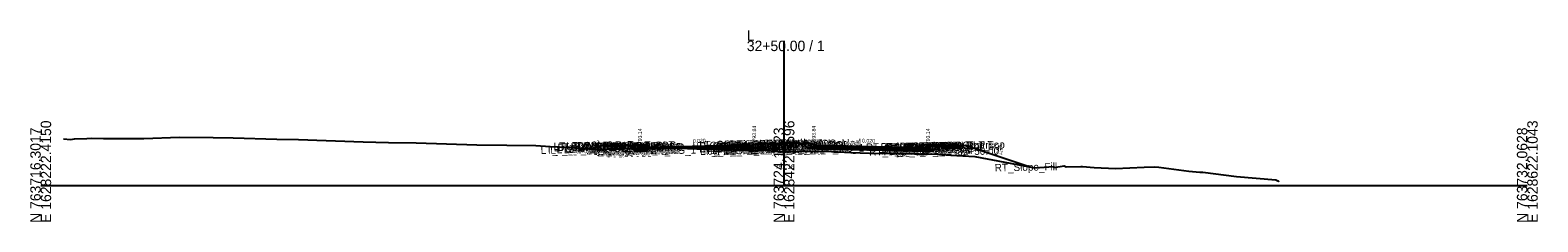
# Model space of a CAD drawing. Extents: x -26 to 4403, y -510 to 9556.
# Drawn here: x 1997.2 to 2402.8, y 2490.3 to 2541.7 of the extents above; entities that cross this region are included whole.
import ezdxf

# ---------------------------------------------------------------- set-up
doc = ezdxf.new("R2010")
doc.units = 0
for name, color, linetype in [('Default', 7, 'Continuous'), ('Exist CMT Pavement', 7, 'Continuous'), ('Exist Cross Section Cell', 7, 'Continuous'), ('Exist XS Center Line Elevation Label', 7, 'Continuous'), ('Exist XS Ground Line', 7, 'Continuous'), ('Prop CMT Conc Surface', 7, 'Continuous'), ('Prop CMT Concrete Structures', 7, 'Continuous'), ('Prop CMT Pvmt Course 1', 7, 'Continuous'), ('Prop CMT Pvmt Course 1 CG', 7, 'Continuous'), ('Prop CMT Pvmt Course 2', 7, 'Continuous'), ('Prop CMT Pvmt Course 2 Wedge', 7, 'Continuous'), ('Prop CMT Pvmt Course 3', 7, 'Continuous'), ('Prop CMT Pvmt Course 3 Wedge', 7, 'Continuous'), ('Prop CMT Pvmt Surface', 7, 'Continuous'), ('Prop CMT Slope Grass', 7, 'Continuous'), ('Prop CMT Subgrade Earthwork', 7, 'Continuous'), ('Prop XS Hydro Elevations', 7, 'Continuous'), ('Prop XS SE Text', 7, 'Continuous'), ('Prop XS Side Slope Text', 7, 'Continuous'), ('Scratch_Level_0', 7, 'Continuous')]:
    doc.layers.add(name, color=color, linetype=linetype)

msp = doc.modelspace()

# ---------------------------------------------------------------- linework, layer by layer
at = {"layer": 'Exist CMT Pavement'}
msp.add_lwpolyline([(2163.26, 2509.96), (2167.28, 2510), (2171.43, 2510.04), (2179.19, 2509.82), (2190.83, 2509.5)], dxfattribs=at)
at = {"layer": 'Exist Cross Section Cell'}
for p, q in [((2200, 2500), (2200, 2538.9)), ((2000, 2500), (2200, 2500)), ((2200, 2500), (2400, 2500))]:
    msp.add_line(p, q, dxfattribs=at)
at = {"layer": 'Exist XS Ground Line'}
msp.add_lwpolyline([(2006.17, 2512.52), (2008.04, 2512.37), (2009.11, 2512.57), (2012.42, 2512.68), (2013.69, 2512.72), (2016.85, 2512.67), (2026.47, 2512.64), (2027.14, 2512.65), (2027.77, 2512.65), (2037.3, 2512.97), (2046.44, 2512.93), (2051.81, 2512.81), (2063.49, 2512.5), (2069.35, 2512.37), (2086.75, 2511.72), (2093.55, 2511.62), (2101.02, 2511.45), (2117.31, 2510.93), (2125.39, 2510.82), (2133.26, 2510.75), (2137.05, 2510.54), (2142.85, 2510.21), (2149.21, 2509.78), (2156.25, 2509.88), (2161.21, 2509.94), (2167.28, 2510), (2171.43, 2510.04), (2179.19, 2509.82), (2190.83, 2509.5), (2191.84, 2509.41), (2192.72, 2509.32), (2193.31, 2509.76), (2194.52, 2509.61), (2197.16, 2509.23), (2198.47, 2509.17), (2200, 2509.16), (2202.96, 2509.14), (2203.44, 2509.14), (2206.27, 2509.3), (2208.47, 2509.19), (2210.19, 2509.21), (2211, 2509.21), (2217.99, 2508.93), (2223.01, 2508.69), (2241.23, 2508.45), (2244.93, 2508.21), (2251.33, 2507.85), (2267.51, 2504.76), (2272.47, 2505.12), (2272.58, 2504.89), (2275.37, 2505.31), (2275.95, 2505.06), (2279.87, 2505.12), (2280.35, 2505.16), (2283.46, 2504.86), (2289.24, 2504.57), (2293.03, 2504.79), (2296.94, 2504.98), (2299.67, 2505.09), (2300.84, 2504.93), (2308.94, 2503.91), (2311.89, 2503.61), (2312.71, 2503.6), (2321.78, 2502.47), (2332.36, 2501.52), (2333.07, 2501.22), (2333.22, 2501.33)], dxfattribs=at)
at = {"layer": 'Prop CMT Conc Surface'}
for points in [[(2191.25, 2510.82), (2192, 2510.84), (2192, 2511), (2192.76, 2511.25)], [(2208.75, 2510.82), (2208, 2510.84), (2208, 2511), (2207.24, 2511.25)], [(2156.75, 2510.73), (2151.75, 2510.83)], [(2161.25, 2510.14), (2161.25, 2510.64), (2160.75, 2510.64)], [(2163.25, 2510.26), (2161.25, 2510.14)], [(2236.75, 2510.26), (2238.75, 2510.14)], [(2238.75, 2510.14), (2238.75, 2510.64), (2239.25, 2510.64)], [(2243.25, 2510.73), (2248.25, 2510.83)]]:
    msp.add_lwpolyline(points, dxfattribs=at)
at = {"layer": 'Prop CMT Concrete Structures'}
for points in [[(2191.25, 2510.82), (2192, 2510.84), (2192, 2511), (2192.76, 2511.25)], [(2192.76, 2511.25), (2192.76, 2510.27)], [(2208.75, 2510.82), (2208, 2510.84), (2208, 2511), (2207.24, 2511.25)], [(2207.24, 2511.25), (2207.24, 2510.27)], [(2151.75, 2510.5), (2151.75, 2510.83)], [(2151.75, 2510.83), (2156.75, 2510.73)], [(2156.75, 2510.4), (2151.75, 2510.5)], [(2156.75, 2510.73), (2156.75, 2510.4)], [(2163.25, 2510.26), (2161.25, 2510.14), (2161.25, 2510.64), (2160.75, 2510.64)], [(2160.75, 2510.64), (2160.75, 2509.63), (2163.25, 2509.68)], [(2163.25, 2509.68), (2163.25, 2510.26)], [(2191.25, 2510.24), (2191.25, 2510.82)], [(2192.76, 2510.27), (2191.25, 2510.24)], [(2207.24, 2510.27), (2208.75, 2510.24)], [(2208.75, 2510.24), (2208.75, 2510.82)], [(2236.75, 2510.26), (2238.75, 2510.14), (2238.75, 2510.64), (2239.25, 2510.64)], [(2239.25, 2510.64), (2239.25, 2509.63), (2236.75, 2509.68)], [(2236.75, 2509.68), (2236.75, 2510.26)], [(2248.25, 2510.83), (2243.25, 2510.73)], [(2243.25, 2510.73), (2243.25, 2510.4)], [(2243.25, 2510.4), (2248.25, 2510.5)], [(2248.25, 2510.5), (2248.25, 2510.83)]]:
    msp.add_lwpolyline(points, dxfattribs=at)
at = {"layer": 'Prop CMT Pvmt Course 1'}
for points in [[(2191.25, 2510.82), (2163.25, 2510.26)], [(2163.25, 2510.01), (2190.83, 2510.56), (2191.25, 2510.57)], [(2163.25, 2510.26), (2163.25, 2510.01), (2163.25, 2510.01)], [(2191.25, 2510.57), (2191.25, 2510.82)], [(2208.75, 2510.82), (2236.75, 2510.26)], [(2208.75, 2510.57), (2208.75, 2510.82)], [(2236.75, 2510.01), (2208.75, 2510.57)], [(2208.75, 2510.57), (2208.75, 2510.57), (2208.75, 2510.57)], [(2236.75, 2510.26), (2236.75, 2510.01)]]:
    msp.add_lwpolyline(points, dxfattribs=at)
at = {"layer": 'Prop CMT Pvmt Course 1 CG'}
for points in [[(2163.25, 2509.68), (2160.25, 2509.62), (2159.91, 2509.28)], [(2159.91, 2509.28), (2163.25, 2509.34)], [(2163.25, 2509.34), (2163.25, 2509.68)], [(2191.25, 2510.24), (2193.26, 2510.28), (2193.59, 2509.95)], [(2191.25, 2509.9), (2191.25, 2510.24)], [(2193.59, 2509.95), (2191.25, 2509.9)], [(2208.75, 2510.24), (2206.74, 2510.28), (2206.41, 2509.95)], [(2206.41, 2509.95), (2208.75, 2509.9)], [(2208.75, 2509.9), (2208.75, 2510.24)], [(2236.75, 2509.68), (2239.75, 2509.62), (2240.09, 2509.28)], [(2236.75, 2509.34), (2236.75, 2509.68)], [(2240.09, 2509.28), (2236.75, 2509.34)]]:
    msp.add_lwpolyline(points, dxfattribs=at)
at = {"layer": 'Prop CMT Pvmt Course 2'}
for points in [[(2163.25, 2509.68), (2163.25, 2509.68), (2163.25, 2510.01), (2163.25, 2510.01)], [(2163.25, 2510.01), (2163.25, 2509.68)], [(2191.25, 2510.57), (2190.83, 2510.56)], [(2190.83, 2510.56), (2190.83, 2510.23)], [(2190.83, 2510.23), (2191.25, 2510.24)], [(2191.25, 2510.24), (2191.25, 2510.57)], [(2208.75, 2510.24), (2208.75, 2510.57)], [(2208.75, 2510.57), (2236.75, 2510.01)], [(2236.75, 2509.68), (2208.75, 2510.24)], [(2236.75, 2510.01), (2236.75, 2509.68)]]:
    msp.add_lwpolyline(points, dxfattribs=at)
at = {"layer": 'Prop CMT Pvmt Course 2 Wedge'}
for points in [[(2163.25, 2510.01), (2167.28, 2510.09), (2171.43, 2510.17), (2179.19, 2510.33), (2190.83, 2510.56)], [(2163.25, 2509.96), (2163.25, 2510.01)], [(2190.83, 2510.23), (2179.19, 2510), (2175.52, 2509.92), (2171.43, 2510.04), (2167.28, 2510), (2163.26, 2509.96)], [(2190.83, 2510.56), (2190.83, 2510.23)]]:
    msp.add_lwpolyline(points, dxfattribs=at)
at = {"layer": 'Prop CMT Pvmt Course 3'}
for points in [[(2163.25, 2509.68), (2163.25, 2509.68), (2163.25, 2509.34), (2163.25, 2509.34)], [(2163.25, 2509.34), (2163.25, 2509.68)], [(2191.25, 2510.24), (2190.83, 2510.23)], [(2190.83, 2510.23), (2190.83, 2509.9)], [(2190.83, 2509.9), (2191.25, 2509.9)], [(2191.25, 2509.9), (2191.25, 2510.24)], [(2208.75, 2510.24), (2236.75, 2509.68)], [(2208.75, 2509.9), (2208.75, 2510.24)], [(2236.75, 2509.34), (2208.75, 2509.9)], [(2236.75, 2509.68), (2236.75, 2509.34)]]:
    msp.add_lwpolyline(points, dxfattribs=at)
at = {"layer": 'Prop CMT Pvmt Course 3 Wedge'}
for points in [[(2175.52, 2509.92), (2179.19, 2510)], [(2190.83, 2509.5), (2179.19, 2509.82), (2175.52, 2509.92)], [(2179.19, 2510), (2190.83, 2510.23)], [(2190.83, 2510.23), (2190.83, 2509.5)]]:
    msp.add_lwpolyline(points, dxfattribs=at)
at = {"layer": 'Prop CMT Pvmt Surface'}
for points in [[(2191.25, 2510.82), (2163.25, 2510.26)], [(2208.75, 2510.82), (2236.75, 2510.26)]]:
    msp.add_lwpolyline(points, dxfattribs=at)
at = {"layer": 'Prop CMT Slope Grass'}
for points in [[(2192.76, 2511.25), (2200, 2511.4)], [(2207.24, 2511.25), (2200, 2511.4)], [(2160.75, 2510.64), (2151.25, 2510.83), (2148.29, 2509.85)], [(2239.25, 2510.64), (2248.75, 2510.83), (2266.22, 2505.01)]]:
    msp.add_lwpolyline(points, dxfattribs=at)
at = {"layer": 'Prop CMT Subgrade Earthwork'}
for points in [[(2194.93, 2511.3), (2193.59, 2509.95)], [(2205.07, 2511.3), (2206.41, 2509.95)], [(2163.25, 2509.34), (2159.91, 2509.28), (2158.5, 2510.69)], [(2163.25, 2509.34), (2163.26, 2509.96)], [(2163.25, 2509.34), (2163.25, 2509.68)], [(2163.25, 2509.34), (2163.25, 2509.34)], [(2163.25, 2509.34), (2163.25, 2509.34)], [(2191.25, 2509.9), (2190.83, 2509.9)], [(2190.83, 2509.9), (2190.83, 2509.5)], [(2193.59, 2509.95), (2191.25, 2509.9)], [(2191.25, 2509.9), (2191.25, 2509.9)], [(2206.41, 2509.95), (2208.75, 2509.9)], [(2208.75, 2509.9), (2236.75, 2509.34)], [(2208.75, 2509.9), (2208.75, 2509.9)], [(2208.75, 2509.9), (2208.75, 2509.9)], [(2236.75, 2509.34), (2240.09, 2509.28), (2241.5, 2510.69)], [(2236.75, 2509.34), (2236.75, 2509.34)]]:
    msp.add_lwpolyline(points, dxfattribs=at)

# ---------------------------------------------------------------- texts
at = {"layer": 'Default'}
msp.add_text('-', height=0.0001, dxfattribs=at).set_placement((2000, 2500))
at = {"layer": 'Exist Cross Section Cell'}
for s, p in [('L', (2190, 2538.9)), ('32+50.00 / 1', (2190, 2536.1))]:
    msp.add_text(s, height=2.8, dxfattribs=at).set_placement(p)
for s, p in [('N 763716.3017', (2000, 2490)), ('E 1628222.4150', (2002.8, 2490)), ('N 763724.1823', (2200, 2490)), ('E 1628422.2596', (2202.8, 2490)), ('N 763732.0628', (2400, 2490)), ('E 1628622.1043', (2402.8, 2490))]:
    msp.add_text(s, height=2.8, rotation=90, dxfattribs=at).set_placement(p)
at = {"layer": 'Exist XS Center Line Elevation Label'}
msp.add_text('792.16', height=1.2, dxfattribs=at).set_placement((2197.72, 2504.56))
at = {"layer": 'Prop XS Hydro Elevations'}
for s, p in [('793.84', (2192.5, 2511.84)), ('793.84', (2208.5, 2511.84)), ('793.14', (2161.75, 2511.14)), ('793.14', (2239.25, 2511.14))]:
    msp.add_text(s, height=1, rotation=90, dxfattribs=at).set_placement(p)
at = {"layer": 'Prop XS SE Text'}
for rotation, p in [(1.1458, (2175.48, 2511.51)), (358.8542, (2221.02, 2511.58))]:
    msp.add_text('0.020', height=1, rotation=rotation, dxfattribs=at).set_placement(p)
at = {"layer": 'Prop XS Side Slope Text'}
for rotation, p in [(18.4334, (2148.78, 2510.8)), (341.5646, (2256.97, 2508.88))]:
    msp.add_text('3:1', height=1, rotation=rotation, dxfattribs=at).set_placement(p)
at = {"layer": 'Scratch_Level_0'}
for s, p in [('LT_SDWK_Out_Top', (2138.01, 2509.56)), ('LT_SDWK_Out_Bot', (2138.04, 2509.22)), ('LT_Sub_Trench_Out_DLT', (2139.09, 2509.3)), ('LT_CSLP_Pnt', (2141.44, 2509.63)), ('LT_SDWK_In_Top', (2144.63, 2509.49)), ('LT_SDWK_In_Bot', (2144.66, 2509.16)), ('LT_CG_Top_Face', (2148.53, 2509.39)), ('LT_CG_Top_BOC', (2149.05, 2509.41)), ('LT_CG_Top_Gut', (2149.51, 2508.91)), ('32+50.00', (2152.29, 2509.54)), ('LT_PV2_OEEOP', (2152.58, 2508.8)), ('LT_PV2_OEOT', (2153.44, 2508.81)), ('LT_PV1_OEOT', (2154.01, 2509.08)), ('32+50.00', (2154.25, 2509.51)), ('LT_CG_Top_Face_Med', (2175.39, 2509.67)), ('LT_CG_Top_Gut_Med', (2176.37, 2509.52)), ('LT_CG_Top_BOC_Med', (2177.18, 2509.94)), ('LT_CG_Bot_BOC_Med', (2177.21, 2508.96)), ('LT_CG_Bot_IE_Med', (2177.34, 2508.96)), ('LT_PV2_IEEOP', (2180.8, 2509.36)), ('LT_PV3_IEEOP', (2180.8, 2509.03)), ('LT_CG1_Shelf_In', (2181.46, 2509.04)), ('LT_PV2_PGL', (2182.48, 2509.4)), ('LT_PV3_PGL', (2182.48, 2509.06)), ('LT_PV1_PGL', (2183.05, 2509.66)), ('LT_Sub_DLT_In', (2183.9, 2510.08)), ('32+50.00', (2185.89, 2510.07)), ('MD_Crown Point', (2187.09, 2510.14)), ('32+50.00', (2191.32, 2510.22)), ('RT_CG_Top_Face_Med', (2191.34, 2509.67)), ('RT_CG_Top_BOC_Med', (2191.61, 2509.94)), ('RT_CG_Bot_BOC_Med', (2191.64, 2508.96)), ('RT_CG_Top_Gut_Med', (2192.32, 2509.52)), ('RT_Sub_DLT_In', (2193.99, 2510.07)), ('RT_CG_Bot_IE_Med', (2194.79, 2508.96)), ('RT_CG1_Shelf_In', (2194.89, 2509.04)), ('32+50.00', (2197.84, 2510.17)), ('RT_PV2_OEEOP', (2198.03, 2509.36)), ('RT_PV3_OEEOP', (2198.03, 2509.02)), ('RT_PV2_IEEOP', (2198.68, 2509.37)), ('RT_PV2_PGL', (2199.94, 2509.39)), ('RT_PV1_PGL', (2200.5, 2509.66)), ('32+50.00', (2200.9, 2509.99)), ('RT_Sub_Trench_Out_DLT', (2222.04, 2509.3)), ('RT_CG_Top_Face', (2225.99, 2509.39)), ('RT_PV2_OEOT', (2226.9, 2508.81)), ('RT_CG_Top_Gut', (2226.96, 2508.91)), ('RT_PV1_OEOT', (2227.46, 2509.08)), ('RT_CG_Top_BOC', (2227.51, 2509.41)), ('RT_SDWK_In_Top', (2231.08, 2509.49)), ('RT_SDWK_In_Bot', (2231.11, 2509.16)), ('32+50.00', (2232.29, 2509.51)), ('32+50.00', (2233.1, 2509.52)), ('RT_SDWK_Out_Top', (2234.46, 2509.56)), ('RT_SDWK_Out_Bot', (2234.49, 2509.22)), ('RT_CSLP_Pnt', (2238.9, 2509.63)), ('LT_PV_Sub_Tie_Out', (2134.55, 2508.49)), ('LT_PV_OEEOP_EG', (2137.15, 2508.54)), ('LT_Slope_Fill', (2138.84, 2508.66)), ('32+50.00', (2142.09, 2508.89)), ('LT_CG1_Shelf_Out', (2146.82, 2508.35)), ('LT_CG_Bot_BOC', (2149.09, 2508.39)), ('LT_Sub_OEOT_CG_1', (2149.49, 2508.07)), ('LT_Sub_OEOP', (2150.04, 2508.08)), ('LT_Sub_OEEOP', (2152.48, 2508.13)), ('LT_PV3_OEEOP', (2152.58, 2508.46)), ('LT_CG_Bot_IE', (2153.19, 2508.48)), ('LT_Sub_OEOT', (2153.35, 2508.15)), ('LT_PV3_OEOT', (2153.44, 2508.48)), ('LT_PV_Sub_Tie_In', (2177.41, 2508.23)), ('LT_Sub_IEOT_CG_1', (2178.14, 2508.64)), ('LT_PV_IEEOP_EG', (2179.04, 2508.27)), ('LT_Sub_IEEOP', (2180.71, 2508.69)), ('LT_Sub_PGL', (2182.39, 2508.73)), ('LT_Sub_IEOP', (2184.36, 2508.77)), ('RT_Sub_IEOT_CG_1', (2195.59, 2508.64)), ('RT_Sub_IEOP', (2197.14, 2508.77)), ('RT_Sub_OEEOP', (2197.94, 2508.69)), ('RT_Sub_IEEOP', (2198.58, 2508.7)), ('RT_Sub_PGL', (2199.84, 2508.73)), ('RT_Sub_OEOT_CG_1', (2222.95, 2508.07)), ('RT_CG1_Shelf_Out', (2226.28, 2508.35)), ('RT_CG_Bot_IE', (2226.64, 2508.48)), ('RT_Sub_OEOT', (2226.8, 2508.14)), ('RT_PV3_OEOT', (2226.9, 2508.48)), ('RT_CG_Bot_BOC', (2227.54, 2508.39)), ('RT_Sub_OEOP', (2230.18, 2508.08)), ('32+50.00', (2246.67, 2508.14)), ('RT_Slope_Fill', (2256.72, 2503.82))]:
    msp.add_text(s, height=2, rotation=1.1458, dxfattribs=at).set_placement(p)

doc.saveas('drawing.dxf')
